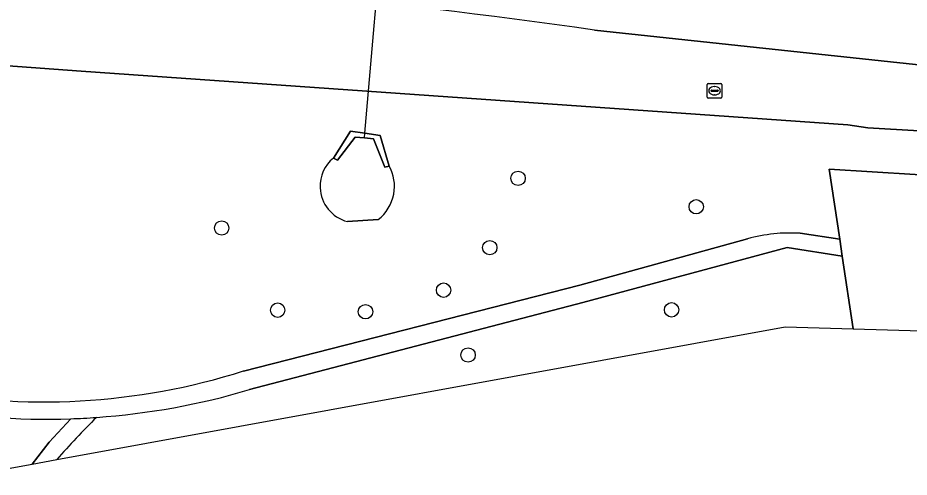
# Model space of a CAD drawing. Extents: x 155018 to 156648, y 383979 to 385733.
# Drawn here: x 155748.2 to 155808.9, y 383978.7 to 384010 of the extents above; entities that cross this region are included whole.
import ezdxf

# ---------------------------------------------------------------- set-up
doc = ezdxf.new("R2010")
doc.units = 0
for name, color, linetype in [('IMGEO_Berm_groen', 7, 'Continuous'), ('IMGEO_Boom', 7, 'Continuous'), ('IMGEO_Duiker', 7, 'Continuous'), ('IMGEO_Groenvoorziening', 7, 'Continuous'), ('IMGEO_Meer_plas_ven_vijver', 7, 'Continuous'), ('IMGEO_Muur', 7, 'Continuous'), ('IMGEO_Parkeervlak_halfverhard', 7, 'Continuous'), ('IMGEO_Rijbaan_lokaal_gesloten', 7, 'Continuous'), ('IMGEO_Rioolput', 7, 'Continuous'), ('IMGEO_Voetpad_halfverhard', 7, 'Continuous')]:
    doc.layers.add(name, color=color, linetype=linetype)

msp = doc.modelspace()

# ---------------------------------------------------------------- linework, layer by layer
at = {"layer": 'IMGEO_Berm_groen'}
msp.add_lwpolyline([(155787.466, 384009.134), (155824.563, 384005.154), (155825.169, 384009.457)], dxfattribs=at)
msp.add_arc((155689.731, 383305.919), 709.974, 82.087532, 85.628685, dxfattribs=at)
at = {"layer": 'IMGEO_Boom'}
for centre in [(155782.264, 383999.049), (155794.384, 383997.112), (155762.103, 383995.667), (155780.34, 383994.334), (155777.197, 383991.44), (155765.911, 383990.082), (155771.887, 383989.975), (155792.707, 383990.103), (155778.864, 383987.029)]:
    msp.add_circle(centre, 0.489, dxfattribs=at)
at = {"layer": 'IMGEO_Duiker'}
msp.add_lwpolyline([(155771.808, 384001.797), (155771.835, 384002.109), (155773.186, 384017.518), (155773.219, 384017.885)], dxfattribs=at)
at = {"layer": 'IMGEO_Groenvoorziening'}
for points in [[(155822.853, 384001.146), (155821.579, 384001.296), (155813.43, 384002.049), (155806.055, 384002.476), (155804.699, 384002.678), (155752.531, 384006.331), (155712.91, 384009.241)], [(155769.703, 384000.43), (155770.874, 384002.245), (155771.835, 384002.109), (155772.88, 384001.961), (155773.506, 383999.884)], [(155801.468, 383995.311), (155804.15, 383994.912), (155803.437, 383999.661)], [(155803.437, 383999.661), (155823.91, 383998.392), (155824.513, 383995.495)], [(155772.746, 383996.246), (155770.651, 383996.105)], [(155763.591, 383985.943), (155786.46, 383991.788), (155797.875, 383994.939)], [(155750.881, 383979.921), (155800.432, 383988.947), (155805.065, 383988.813), (155804.323, 383993.756), (155800.579, 383994.332), (155786.68, 383990.611), (155763.998, 383984.677)], [(155734.455, 383982.374), (155744.301, 383978.722), (155749.197, 383979.614)], [(155749.197, 383979.614), (155750.362, 383981.103), (155751.835, 383982.695)]]:
    msp.add_lwpolyline(points, dxfattribs=at)
for centre, radius, start, end in [((155771.285, 383998.513), 2.485, 129.53555, 182.4291), ((155770.989, 383998.507), 2.869, 349.20136, 28.67318), ((155771.29, 383998.512), 2.49, 182.38509, 255.13449), ((155770.997, 383998.511), 2.862, 307.67752, 349.10377), ((155800.817, 383984.064), 11.265, 86.6854, 105.13668), ((155749.949, 384029.132), 45.292, 258.86, 287.52999), ((155750.109, 384031.523), 48.861, 274.076, 286.51433), ((155750.136, 384031.419), 48.753, 259.23737, 271.99685), ((155793.552, 383942.388), 56.828, 134.6954, 138.66565)]:
    msp.add_arc(centre, radius, start, end, dxfattribs=at)
at = {"layer": 'IMGEO_Meer_plas_ven_vijver'}
for points in [[(155773.506, 383999.884), (155773.211, 383999.811), (155772.424, 384001.736), (155771.808, 384001.797), (155771.185, 384001.858), (155769.988, 384000.273), (155769.703, 384000.43)], [(155770.651, 383996.105), (155772.746, 383996.246)]]:
    msp.add_lwpolyline(points, dxfattribs=at)
for centre, radius, start, end in [((155771.285, 383998.513), 2.485, 129.53555, 182.4291), ((155770.989, 383998.507), 2.869, 349.20136, 28.67318), ((155771.29, 383998.512), 2.49, 182.38509, 255.13449), ((155770.997, 383998.511), 2.862, 307.67752, 349.10377)]:
    msp.add_arc(centre, radius, start, end, dxfattribs=at)
at = {"layer": 'IMGEO_Muur'}
msp.add_lwpolyline([(155772.88, 384001.961), (155771.835, 384002.109), (155770.874, 384002.245), (155769.703, 384000.43), (155769.988, 384000.273), (155771.185, 384001.858), (155771.808, 384001.797), (155772.424, 384001.736), (155773.211, 383999.811), (155773.506, 383999.884)], close=True, dxfattribs=at)
at = {"layer": 'IMGEO_Parkeervlak_halfverhard'}
msp.add_lwpolyline([(155824.513, 383995.495), (155823.91, 383998.392), (155803.437, 383999.661), (155804.15, 383994.912), (155804.323, 383993.756), (155805.065, 383988.813), (155826.032, 383988.204)], dxfattribs=at)
at = {"layer": 'IMGEO_Rijbaan_lokaal_gesloten'}
msp.add_lwpolyline([(155712.91, 384009.241), (155752.531, 384006.331), (155804.699, 384002.678), (155806.055, 384002.476), (155813.43, 384002.049), (155821.579, 384001.296), (155822.853, 384001.146), (155824.563, 384005.154), (155787.466, 384009.134)], dxfattribs=at)
msp.add_arc((155689.731, 383305.919), 709.974, 82.087532, 85.628685, dxfattribs=at)
at = {"layer": 'IMGEO_Rioolput'}
for p, q in [((155795.133, 384004.579), (155795.133, 384005.431)), ((155795.208, 384005.505), (155796.06, 384005.505)), ((155795.621, 384005.285), (155795.646, 384005.285)), ((155796.134, 384005.431), (155796.134, 384004.579)), ((155795.392, 384004.999), (155795.392, 384005.011)), ((155795.83, 384004.962), (155795.432, 384004.962)), ((155795.435, 384005.048), (155795.833, 384005.048)), ((155795.644, 384004.725), (155795.619, 384004.725)), ((155795.876, 384005.011), (155795.876, 384004.999)), ((155796.06, 384004.505), (155795.208, 384004.505))]:
    msp.add_line(p, q, dxfattribs=at)
for points in [[(155795.133, 384004.579), (155795.133, 384005.431)], [(155795.208, 384005.505), (155796.06, 384005.505)], [(155796.134, 384005.431), (155796.134, 384004.579)], [(155796.06, 384004.505), (155795.208, 384004.505)]]:
    msp.add_lwpolyline(points, dxfattribs=at)
for centre, radius, start, end in [((155795.21, 384005.429), 0.0765, 91.55205, 178.44795), ((155795.21, 384005.429), 0.0765, 91.55205, 178.44795), ((155796.058, 384005.429), 0.0765, 1.55205, 88.44795), ((155796.058, 384005.429), 0.0765, 1.55205, 88.44795), ((155795.432, 384005.008), 0.0403, 85.87752, 175.75265), ((155795.429, 384004.998), 0.0366, 178.93798, 274.71019), ((155795.833, 384005.005), 0.043, 264.86636, 352.45326), ((155795.837, 384005.01), 0.0386, 1.73085, 96.63898), ((155795.21, 384004.581), 0.0765, 181.55205, 268.44795), ((155795.21, 384004.581), 0.0765, 181.55205, 268.44795), ((155796.058, 384004.581), 0.0765, 271.55205, 358.44795), ((155796.058, 384004.581), 0.0765, 271.55205, 358.44795)]:
    msp.add_arc(centre, radius, start, end, dxfattribs=at)
for centre, major_axis, ratio, start_param, end_param in [((155795.62, 384005.005), (-0.387, 0.002), 0.722429, 4.712389, 7.853982), ((155795.645, 384005.005), (-0.39, 0.002), 0.717154, 1.570796, 4.712389)]:
    msp.add_ellipse(centre, major_axis=major_axis, ratio=ratio, start_param=start_param, end_param=end_param, dxfattribs=at)
at = {"layer": 'IMGEO_Voetpad_halfverhard'}
for points in [[(155797.875, 383994.939), (155786.46, 383991.788), (155763.591, 383985.943)], [(155763.998, 383984.677), (155786.68, 383990.611), (155800.579, 383994.332), (155804.323, 383993.756), (155804.15, 383994.912), (155801.468, 383995.311)], [(155751.835, 383982.695), (155750.362, 383981.103), (155749.197, 383979.614)], [(155749.197, 383979.614), (155750.881, 383979.921)]]:
    msp.add_lwpolyline(points, dxfattribs=at)
for centre, radius, start, end in [((155800.817, 383984.064), 11.265, 86.6854, 105.13668), ((155749.949, 384029.132), 45.292, 258.86, 287.52999), ((155750.109, 384031.523), 48.861, 274.076, 286.51433), ((155750.136, 384031.419), 48.753, 259.23737, 271.99685), ((155793.552, 383942.388), 56.828, 134.6954, 138.66565), ((155750.253, 384030.397), 47.728, 271.89904, 273.99915), ((155750.253, 384030.397), 47.728, 271.89904, 273.99915)]:
    msp.add_arc(centre, radius, start, end, dxfattribs=at)

doc.saveas('drawing.dxf')
